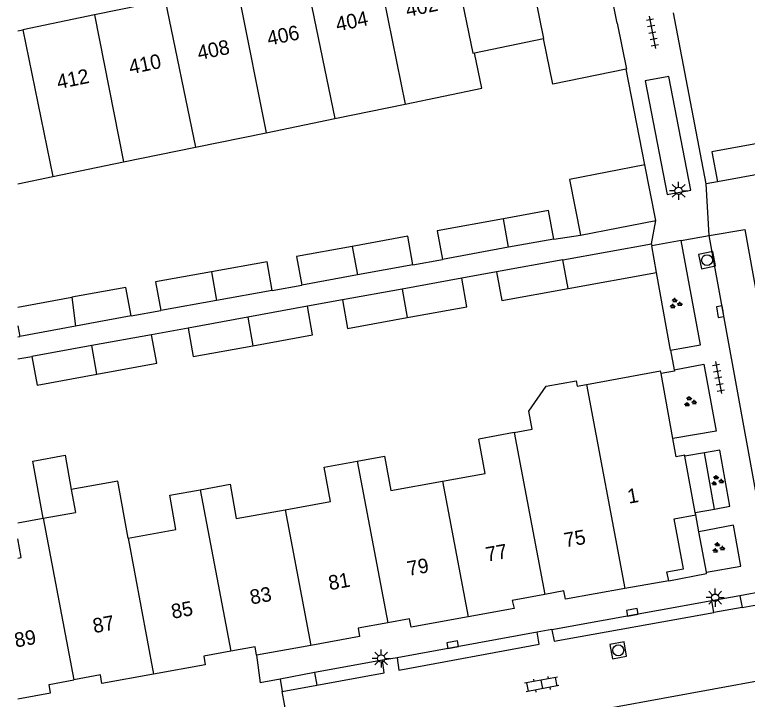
# Model space of a CAD drawing. Extents: x 132999 to 136000, y 398499 to 400501.
# Drawn here: x 132999.8 to 133050.2, y 398533.2 to 398580.3 of the extents above; entities that cross this region are included whole.
import ezdxf

# ---------------------------------------------------------------- set-up
doc = ezdxf.new("R2010")
doc.units = 0
for name, color, linetype in [('gg-afsc-erfafscheiding', 7, 'Continuous'), ('gg-afsc-hekwerk', 7, 'Continuous'), ('gg-afsc-muur', 7, 'Continuous'), ('gg-anno-huisnummerreeks BGT', 7, 'Continuous'), ('gg-bbg-bijgebouw', 7, 'Continuous'), ('gg-bbg-gedigitaliseerde bebouwing', 7, 'Continuous'), ('gg-bbg-gedigitaliseerde bijgebouw', 7, 'Continuous'), ('gg-bbg-hoofdgebouw', 7, 'Continuous'), ('gg-bbg-luifel en loopbrug', 7, 'Continuous'), ('gg-bbg-tussenscheiding', 7, 'Continuous'), ('gg-knt-verharding', 7, 'Continuous'), ('gg-knt-verharding nz', 7, 'Continuous'), ('gt-grn-groengrens', 7, 'Continuous'), ('gt-grn-weggrens', 7, 'Continuous'), ('gt-symb-groenvak', 7, 'Continuous'), ('gt-symb-klinker verharding', 7, 'Continuous'), ('gt-symb-kolk', 7, 'Continuous'), ('gt-symb-lichtmast', 7, 'Continuous'), ('gt-symb-rioolschacht', 7, 'Continuous'), ('gt-symb-tegel verharding', 7, 'Continuous')]:
    doc.layers.add(name, color=color, linetype=linetype)

# ---------------------------------------------------------------- blocks, each defined once
blk = doc.blocks.new('gt0-RS')
at = {"layer": 'gt-symb-rioolschacht'}
blk.add_lwpolyline([(-0.5, -0.5), (0.5, -0.5), (0.5, 0.5), (-0.5, 0.5)], close=True, dxfattribs=at)
blk.add_circle((0, 0), 0.375, dxfattribs=at)
blk = doc.blocks.new('gt0-KOLK')
at = {"layer": 'gt-symb-kolk'}
blk.add_lwpolyline([(0, 0), (0.375, 0), (0.375, 0.4), (-0.375, 0.4), (-0.375, 0), (0, 0)], dxfattribs=at)
blk = doc.blocks.new('gt0-LMAST')
at = {"layer": 'gt-symb-lichtmast'}
for p, q in [((-0.005, 0.246), (-0.005, 0.621)), ((-0.182, 0.173), (-0.447, 0.438)), ((0.172, 0.173), (0.437, 0.438)), ((-0.255, -0.004), (-0.63, -0.004)), ((-0.182, -0.181), (-0.447, -0.446)), ((-0.005, -0.254), (-0.005, -0.629)), ((0.437, -0.446), (0.172, -0.181)), ((0.245, -0.004), (0.62, -0.004))]:
    blk.add_line(p, q, dxfattribs=at)
blk.add_circle((-0.005, -0.004), 0.25, dxfattribs=at)
blk = doc.blocks.new('gt0-KL1')
at = {"layer": 'gt-symb-klinker verharding'}
for p, q in [((-1.15, 0.3), (1.15, 0.3)), ((-1, -0.3), (-1, 0.3)), ((-0.5, 0.3), (-0.5, 0.45)), ((0, -0.3), (0, 0.3)), ((0.5, 0.3), (0.5, 0.45)), ((1, -0.3), (1, 0.3)), ((-1.15, -0.3), (1.15, -0.3)), ((-0.5, -0.45), (-0.5, -0.3)), ((0.5, -0.45), (0.5, -0.3))]:
    blk.add_line(p, q, dxfattribs=at)
blk = doc.blocks.new('gt0-GRVAK')
at = {"layer": 'gt-symb-groenvak'}
for p, q in [((-0.11, 0.189), (-0.228, 0.24)), ((-0.182, 0.153), (0.088, 0.153)), ((-0.091, 0.211), (-0.156, 0.322)), ((-0.047, 0.214), (-0.047, 0.393)), ((-0.004, 0.211), (0.061, 0.322)), ((0.015, 0.189), (0.133, 0.24)), ((0.262, -0.052), (0.197, 0.059)), ((0.305, -0.049), (0.305, 0.13)), ((0.349, -0.052), (0.414, 0.059)), ((-0.245, -0.228), (-0.363, -0.177)), ((-0.318, -0.264), (-0.047, -0.264)), ((-0.226, -0.206), (-0.291, -0.095)), ((-0.183, -0.203), (-0.183, -0.024)), ((-0.139, -0.206), (-0.074, -0.095)), ((-0.12, -0.228), (-0.002, -0.177)), ((0.243, -0.074), (0.125, -0.023)), ((0.17, -0.11), (0.441, -0.11)), ((0.368, -0.074), (0.486, -0.023))]:
    blk.add_line(p, q, dxfattribs=at)
blk = doc.blocks.new('gt0-TEG1')
at = {"layer": 'gt-symb-tegel verharding'}
for p, q in [((-1.125, 0), (1.125, 0)), ((-0.9, -0.25), (-0.9, 0.25)), ((-0.45, -0.25), (-0.45, 0.25)), ((0, -0.25), (0, 0.25)), ((0.45, -0.25), (0.45, 0.25)), ((0.9, -0.25), (0.9, 0.25))]:
    blk.add_line(p, q, dxfattribs=at)

msp = doc.modelspace()

# ---------------------------------------------------------------- linework, layer by layer
at = {"layer": 'gg-afsc-erfafscheiding'}
for p, q in [((133036.856, 398564.838), (133038.686, 398565.096)), ((133027.174, 398563.069), (133029.204, 398563.438)), ((133032.928, 398562.577), (133030.53, 398562.146)), ((133017.491, 398561.308), (133019.522, 398561.669)), ((133022.315, 398560.65), (133019.914, 398560.213)), ((133007.786, 398559.545), (133009.829, 398559.919)), ((133011.699, 398558.717), (133009.19, 398558.26)), ((133000, 398558.12), (133000.133, 398558.144)), ((133000, 398556.587), (133000.966, 398556.763))]:
    msp.add_line(p, q, dxfattribs=at)
at = {"layer": 'gg-afsc-hekwerk'}
for points in [[(133047.553, 398565.087), (133050, 398565.502), (133054.038, 398543.124)], [(133053.147, 398542.956), (133051.628, 398542.67), (133047.553, 398565.087)]]:
    msp.add_lwpolyline(points, dxfattribs=at)
at = {"layer": 'gg-afsc-muur'}
for p, q in [((133047.336, 398568.642), (133045.09, 398580.411)), ((133043.117, 398569.947), (133041.837, 398576.533)), ((133048.113, 398568.786), (133047.336, 398568.642)), ((133044.898, 398557.199), (133043.931, 398562.532)), ((133044.898, 398557.199), (133045.139, 398555.84)), ((133046.837, 398544.684), (133046.619, 398545.854)), ((133047.354, 398541.909), (133046.837, 398544.684))]:
    msp.add_line(p, q, dxfattribs=at)
for points in [[(133045.139, 398555.84), (133045.158, 398555.742), (133044.235, 398555.591)], [(133044.761, 398541.33), (133047.369, 398541.83), (133047.354, 398541.909)]]:
    msp.add_lwpolyline(points, dxfattribs=at)
at = {"layer": 'gg-bbg-bijgebouw'}
for p, q in [((133047.738, 398570.852), (133048.113, 398568.786)), ((133043.868, 398566.11), (133043.117, 398569.947)), ((133051.95, 398569.483), (133048.113, 398568.786)), ((133038.686, 398565.096), (133043.868, 398566.11)), ((133036.856, 398564.838), (133033.752, 398564.27)), ((133037.482, 398563.399), (133043.576, 398564.5)), ((133043.576, 398564.5), (133043.599, 398564.37)), ((133043.931, 398562.532), (133043.599, 398564.37)), ((133033.752, 398564.27), (133029.204, 398563.438)), ((133037.482, 398563.399), (133032.928, 398562.577)), ((133027.174, 398563.069), (133023.348, 398562.369)), ((133023.348, 398562.369), (133019.522, 398561.669)), ((133037.852, 398561.434), (133043.931, 398562.532)), ((133030.53, 398562.146), (133026.423, 398561.398)), ((133026.423, 398561.398), (133022.315, 398560.65)), ((133000, 398560.152), (133003.712, 398560.832)), ((133017.491, 398561.308), (133013.657, 398560.613)), ((133013.657, 398560.613), (133009.829, 398559.919)), ((133019.914, 398560.213), (133015.807, 398559.465)), ((133007.786, 398559.545), (133003.96, 398558.845)), ((133015.807, 398559.465), (133011.699, 398558.717)), ((133000, 398558.873), (133000.133, 398558.144)), ((133003.96, 398558.845), (133000.133, 398558.144)), ((133009.19, 398558.26), (133005.078, 398557.512)), ((133005.078, 398557.512), (133000.966, 398556.763))]:
    msp.add_line(p, q, dxfattribs=at)
for points in [[(133043.117, 398569.947), (133037.935, 398568.933), (133038.686, 398565.096)], [(133036.856, 398564.838), (133036.496, 398566.805), (133033.392, 398566.237)], [(133033.392, 398566.237), (133028.845, 398565.405), (133029.204, 398563.438)], [(133027.174, 398563.069), (133026.814, 398565.036), (133022.989, 398564.336)], [(133022.989, 398564.336), (133019.163, 398563.636), (133019.522, 398561.669)], [(133017.491, 398561.308), (133017.135, 398563.275), (133013.31, 398562.582)], [(133013.31, 398562.582), (133009.473, 398561.886), (133009.829, 398559.919)], [(133032.928, 398562.577), (133033.284, 398560.609), (133037.852, 398561.434)], [(133026.781, 398559.43), (133030.888, 398560.178), (133030.53, 398562.146)], [(133007.786, 398559.545), (133007.424, 398561.512), (133003.712, 398560.832)], [(133022.315, 398560.65), (133022.673, 398558.682), (133026.781, 398559.43)], [(133016.165, 398557.497), (133020.272, 398558.245), (133019.914, 398560.213)], [(133011.699, 398558.717), (133012.057, 398556.749), (133016.165, 398557.497)], [(133005.436, 398555.545), (133009.548, 398556.293), (133009.19, 398558.26)], [(133000.966, 398556.763), (133001.324, 398554.796), (133005.436, 398555.545)]]:
    msp.add_lwpolyline(points, dxfattribs=at)
at = {"layer": 'gg-bbg-gedigitaliseerde bebouwing'}
for p, q in [((133041.864, 398576.539), (133041.837, 398576.533)), ((133026.643, 398574.126), (133031.917, 398575.211)), ((133021.795, 398573.129), (133026.643, 398574.126)), ((133017.067, 398572.157), (133021.795, 398573.129)), ((133012.209, 398571.158), (133017.067, 398572.157)), ((133007.272, 398570.143), (133012.209, 398571.158)), ((133002.409, 398569.142), (133007.272, 398570.143)), ((133000, 398568.647), (133002.409, 398569.142)), ((133034.138, 398551.521), (133031.701, 398551.076)), ((133003.667, 398547.606), (133003.953, 398546.031))]:
    msp.add_line(p, q, dxfattribs=at)
for points in [[(133041.837, 398576.533), (133036.799, 398575.504), (133036.159, 398578.635)], [(133034.138, 398551.521), (133035.381, 398551.748), (133035.149, 398552.988), (133036.327, 398554.707), (133038.396, 398555.093), (133038.467, 398554.715)], [(133007.585, 398544.252), (133006.87, 398548.188), (133003.667, 398547.606)]]:
    msp.add_lwpolyline(points, dxfattribs=at)
at = {"layer": 'gg-bbg-gedigitaliseerde bijgebouw'}
msp.add_line((133051.555, 398571.545), (133047.738, 398570.852), dxfattribs=at)
at = {"layer": 'gg-bbg-hoofdgebouw'}
for p, q in [((133010.122, 398581.261), (133005.274, 398580.258)), ((133005.274, 398580.258), (133000.339, 398579.236)), ((133041.22, 398579.691), (133041.864, 398576.539)), ((133000, 398579.166), (133000.339, 398579.236)), ((133031.413, 398577.657), (133036.159, 398578.635)), ((133031.917, 398575.211), (133031.413, 398577.657)), ((133039.098, 398554.832), (133044.202, 398555.775)), ((133044.235, 398555.591), (133044.202, 398555.775)), ((133045.049, 398551.116), (133044.235, 398555.591)), ((133038.467, 398554.715), (133039.098, 398554.832)), ((133046.59, 398546.012), (133045.881, 398549.894)), ((133001.739, 398545.628), (133003.953, 398546.031)), ((133046.619, 398545.854), (133046.59, 398546.012)), ((133000, 398545.312), (133001.739, 398545.628)), ((133044.761, 398541.33), (133041.748, 398540.791)), ((133020.146, 398536.874), (133016.403, 398536.195))]:
    msp.add_line(p, q, dxfattribs=at)
for points in [[(133041.22, 398579.691), (133040.58, 398582.911), (133040.78, 398582.961)], [(133029.213, 398548.184), (133032.132, 398548.716), (133031.701, 398551.076)], [(133045.881, 398549.894), (133045.869, 398549.958), (133045.279, 398549.85), (133045.049, 398551.116)], [(133023.338, 398549.553), (133025.223, 398549.896), (133025.652, 398547.535), (133029.213, 398548.184)], [(133018.384, 398546.213), (133021.503, 398546.78), (133021.073, 398549.141), (133023.338, 398549.553)], [(133012.539, 398547.591), (133014.593, 398547.964), (133015.022, 398545.602), (133018.384, 398546.213)], [(133007.585, 398544.252), (133010.872, 398544.849), (133010.443, 398547.21), (133012.539, 398547.591)], [(133044.761, 398541.33), (133044.638, 398541.945), (133045.777, 398542.147), (133045.128, 398545.597), (133046.619, 398545.854)], [(133000, 398542.873), (133000.234, 398542.916), (133000, 398544.2)], [(133041.748, 398540.791), (133037.669, 398540.062), (133037.555, 398540.639), (133036.239, 398540.388)], [(133036.239, 398540.388), (133034.006, 398539.961), (133034.131, 398539.412), (133030.976, 398538.842)], [(133030.976, 398538.842), (133027.043, 398538.132), (133026.928, 398538.714), (133025.437, 398538.44)], [(133025.437, 398538.44), (133023.401, 398538.067), (133023.499, 398537.483), (133020.146, 398536.874)], [(133016.403, 398536.195), (133016.312, 398536.784), (133014.636, 398536.477)], [(133014.636, 398536.477), (133012.791, 398536.139), (133012.871, 398535.551), (133009.325, 398534.903)], [(133009.325, 398534.903), (133005.78, 398534.256), (133005.682, 398534.846), (133003.839, 398534.505)], [(133000, 398533.197), (133002.243, 398533.607), (133002.149, 398534.192), (133003.839, 398534.505)]]:
    msp.add_lwpolyline(points, dxfattribs=at)
at = {"layer": 'gg-bbg-luifel en loopbrug'}
msp.add_lwpolyline([(133001.739, 398545.628), (133001.024, 398549.564), (133003.238, 398549.966), (133003.667, 398547.606)], dxfattribs=at)
at = {"layer": 'gg-bbg-tussenscheiding'}
for p, q in [((133024.565, 398584.251), (133026.643, 398574.126)), ((133019.719, 398583.248), (133021.795, 398573.129)), ((133015.047, 398582.281), (133017.067, 398572.157)), ((133035.52, 398581.784), (133036.159, 398578.635)), ((133010.122, 398581.261), (133012.209, 398571.158)), ((133005.274, 398580.258), (133007.272, 398570.143)), ((133000.339, 398579.236), (133002.409, 398569.142)), ((133033.752, 398564.27), (133033.392, 398566.237)), ((133022.989, 398564.336), (133023.348, 398562.369)), ((133037.852, 398561.434), (133037.482, 398563.399)), ((133013.31, 398562.582), (133013.657, 398560.613)), ((133026.423, 398561.398), (133026.781, 398559.43)), ((133003.712, 398560.832), (133003.96, 398558.845)), ((133015.807, 398559.465), (133016.165, 398557.497)), ((133005.436, 398555.545), (133005.078, 398557.512)), ((133039.098, 398554.832), (133041.748, 398540.791)), ((133034.138, 398551.521), (133036.239, 398540.388)), ((133023.338, 398549.553), (133025.437, 398538.44)), ((133029.213, 398548.184), (133030.976, 398538.842)), ((133012.539, 398547.591), (133014.636, 398536.477)), ((133018.384, 398546.213), (133020.146, 398536.874)), ((133001.739, 398545.628), (133003.839, 398534.505)), ((133007.585, 398544.252), (133009.325, 398534.903))]:
    msp.add_line(p, q, dxfattribs=at)
msp.add_lwpolyline([(133029.591, 398585.291), (133029.71, 398585.316), (133031.294, 398577.632), (133031.413, 398577.657)], dxfattribs=at)
at = {"layer": 'gg-knt-verharding'}
for p, q in [((133045.623, 398564.731), (133043.599, 398564.37)), ((133047.91, 398546.258), (133047.232, 398550.13)), ((133053.509, 398540.996), (133049.667, 398540.299)), ((133049.667, 398540.299), (133049.813, 398539.487)), ((133047.728, 398539.948), (133036.729, 398537.953)), ((133047.875, 398539.139), (133047.728, 398539.948)), ((133035.708, 398537.792), (133026.082, 398536.026)), ((133025.07, 398535.868), (133020.401, 398535.003)), ((133026.082, 398536.026), (133025.07, 398535.868)), ((133020.401, 398535.003), (133018.033, 398534.564)), ((133018.033, 398534.564), (133016.663, 398534.312)), ((133018.033, 398534.564), (133018.176, 398533.706)), ((133018.176, 398533.706), (133020.56, 398534.144)), ((133019.089, 398528.632), (133018.176, 398533.706))]:
    msp.add_line(p, q, dxfattribs=at)
for points in [[(133044.668, 398567.896), (133046.279, 398568.193), (133044.765, 398576.036), (133043.138, 398575.733), (133044.668, 398567.896)], [(133044.898, 398557.199), (133046.957, 398557.559), (133045.623, 398564.731)], [(133045.139, 398555.84), (133047.184, 398556.238), (133048.034, 398551.621), (133045.049, 398551.116)], [(133047.91, 398546.258), (133048.97, 398546.455), (133048.277, 398550.313), (133047.232, 398550.13)], [(133047.354, 398541.909), (133049.722, 398542.334), (133049.211, 398545.145), (133046.837, 398544.684)], [(133049.813, 398539.487), (133052.849, 398540.033), (133053.768, 398534.978)], [(133036.729, 398537.953), (133036.884, 398537.164), (133047.875, 398539.139)], [(133026.082, 398536.026), (133026.204, 398535.178), (133035.861, 398536.952), (133035.708, 398537.792)], [(133036.729, 398537.953), (133036.724, 398537.979), (133035.708, 398537.792)], [(133020.56, 398534.144), (133025.198, 398534.997), (133025.07, 398535.868)]]:
    msp.add_lwpolyline(points, dxfattribs=at)
at = {"layer": 'gg-knt-verharding nz'}
for p, q in [((133049.667, 398540.299), (133047.728, 398539.948)), ((133049.813, 398539.487), (133047.875, 398539.139)), ((133019.089, 398528.632), (133053.768, 398534.978))]:
    msp.add_line(p, q, dxfattribs=at)
at = {"layer": 'gt-grn-groengrens'}
msp.add_line((133020.401, 398535.003), (133020.56, 398534.144), dxfattribs=at)
at = {"layer": 'gt-grn-weggrens'}
for p, q in [((133047.553, 398565.087), (133047.336, 398568.642)), ((133043.576, 398564.5), (133043.868, 398566.11)), ((133045.623, 398564.731), (133047.553, 398565.087)), ((133047.232, 398550.13), (133045.881, 398549.894)), ((133046.59, 398546.012), (133047.91, 398546.258)), ((133016.403, 398536.195), (133016.663, 398534.312))]:
    msp.add_line(p, q, dxfattribs=at)

# ---------------------------------------------------------------- block references
at = {"layer": 'gt-symb-groenvak'}
for p in [(133045.225, 398560.398), (133046.22, 398553.643), (133048.083, 398548.205), (133048.159, 398543.589)]:
    msp.add_blockref('gt0-GRVAK', p, dxfattribs=at)
at = {"layer": 'gt-symb-klinker verharding', "rotation": -169.56697526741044}
msp.add_blockref('gt0-KL1', (133036.031, 398534.197), dxfattribs=at)
at = {"layer": 'gt-symb-kolk'}
for p, rotation in [((133048.5, 398559.878), 100.19720557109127), ((133042.3, 398538.963), 10.309970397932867), ((133029.942, 398536.734), 10.253598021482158)]:
    msp.add_blockref('gt0-KOLK', p, dxfattribs=dict(at, rotation=rotation))
at = {"layer": 'gt-symb-lichtmast'}
for p in [(133045.449, 398568.158), (133047.967, 398540.167), (133024.986, 398535.977)]:
    msp.add_blockref('gt0-LMAST', p, dxfattribs=at)
at = {"layer": 'gt-symb-rioolschacht'}
for p, rotation in [((133047.402, 398563.389), 101.29870020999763), ((133041.291, 398536.539), 10.140793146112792)]:
    msp.add_blockref('gt0-RS', p, dxfattribs=dict(at, rotation=rotation))
at = {"layer": 'gt-symb-tegel verharding'}
for p, rotation in [((133043.641, 398579.063), -79.21838326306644), ((133048.182, 398555.306), -79.34163849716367)]:
    msp.add_blockref('gt0-TEG1', p, dxfattribs=dict(at, rotation=rotation))

# ---------------------------------------------------------------- texts
at = {"layer": 'gg-anno-huisnummerreeks BGT'}
for s, rotation, p in [('402', 11.7, (133026.784, 398580.114)), ('404', 11.7, (133021.97, 398579.118)), ('406', 11.7, (133017.247, 398578.141)), ('408', 11.7, (133012.449, 398577.147)), ('410', 11.7, (133007.74, 398576.172)), ('412', 11.7, (133002.782, 398575.146)), ('1', 10.4, (133042.018, 398546.623)), ('75', 10.1, (133037.653, 398543.616)), ('77', 10.3, (133032.267, 398542.631)), ('79', 10.3, (133026.867, 398541.656)), ('81', 10.3, (133021.451, 398540.668)), ('83', 10.3, (133016.05, 398539.688)), ('85', 10.4, (133010.639, 398538.701)), ('87', 10.4, (133005.241, 398537.715)), ('89', 10.4, (132999.854, 398536.728))]:
    msp.add_text(s, height=1, rotation=rotation, dxfattribs=at).set_placement(p)

doc.saveas('drawing.dxf')
